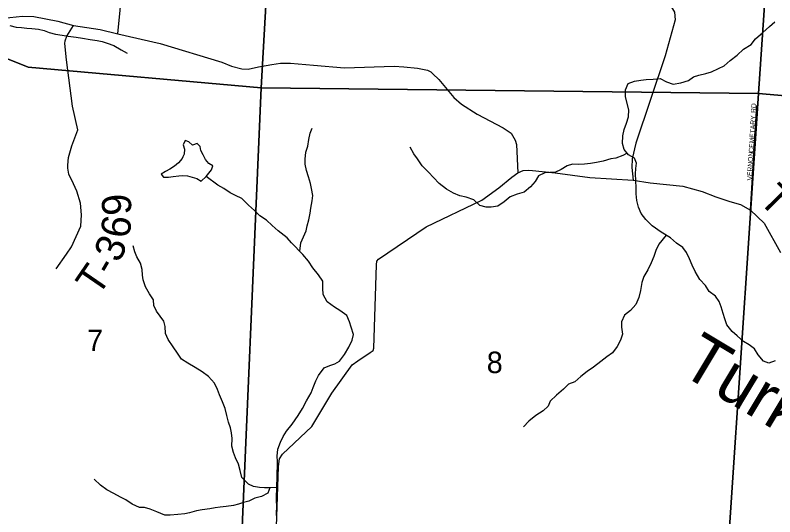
# Model space of a CAD drawing. Extents: x 1624196 to 2029251, y 146837 to 440034.
# Drawn here: x 1882613 to 1890429, y 270363 to 275524 of the extents above; entities that cross this region are included whole.
import ezdxf

# ---------------------------------------------------------------- set-up
doc = ezdxf.new("R2010")
doc.units = 0
for name, color, linetype in [('GM_X_County_Road', 7, 'Continuous'), ('GM_X_County_Road_Text', 7, 'Continuous'), ('GM_X_Minor_Lake', 7, 'Continuous'), ('GM_X_Minor_River', 7, 'Continuous'), ('GM_X_Minor_River_Text', 7, 'Continuous'), ('GM_X_Section', 7, 'Continuous'), ('GM_X_Section_Text', 7, 'Continuous'), ('GM_X_Township_Road', 7, 'Continuous'), ('GM_X_Township_Road_Text', 7, 'Continuous'), ('GM_X_Township_Subdivision', 7, 'Continuous'), ('GM_X_Township_Subdivision_Text', 7, 'Continuous')]:
    doc.layers.add(name, color=color, linetype=linetype)

msp = doc.modelspace()

# ---------------------------------------------------------------- linework, layer by layer
at = {"layer": 'GM_X_County_Road'}
for points in [[(1888280.1, 277350.9), (1888096.4, 276348), (1888106.8, 276229.5), (1888186.2, 276160.3), (1888373.3, 276049.5), (1889366.5, 275607.2), (1889395.9, 275554.6), (1889404.8, 275474.3), (1889299.7, 275106.6), (1888998.8, 274207.8), (1888962.6, 274045.8), (1888957.4, 273957.6), (1888971.7, 273827), (1889145.9, 273798.7), (1889484.5, 273764.1), (1889682.4, 273711.4), (1889824.1, 273653.4), (1889965.9, 273605.4), (1890075.8, 273575.8), (1890179.4, 273516.2), (1890320, 273384), (1890488.9, 273083.7)], [(1882292.4, 275474), (1882687, 275513), (1882803.7, 275510.8), (1883050.6, 275462), (1883213.3, 275416.9), (1883488.9, 275376.5), (1883671, 275333.1), (1884105.4, 275232.9), (1884739.1, 275041.3), (1884839.7, 275000.4), (1884945, 274970.6), (1885009.4, 274969), (1885117.9, 274991), (1885254.6, 275016.2), (1885344.7, 275028.5), (1885446.4, 275030.3), (1885683, 275010), (1886002.5, 274980.8), (1886512.8, 274997.5), (1886612.5, 274991.6), (1886752.4, 274977.6), (1886855.5, 274957.3), (1886891.1, 274939.4), (1886911.5, 274921.6), (1886972.6, 274860.5), (1887125.3, 274676), (1887205.4, 274608.5), (1887368.3, 274505.4), (1887634, 274363.7), (1887715.7, 274309.2), (1887757.5, 274239.6), (1887772.4, 274192.7), (1887785.4, 273902.2)], [(1885302.9, 270259.1), (1885323.3, 270881.6), (1885331.8, 270958.2), (1885364.1, 271008.1), (1885665, 271291.2), (1885872.1, 271633.7), (1886081, 271927.1), (1886139.6, 271967.3), (1886266.2, 272052), (1886297.8, 272073.4), (1886305, 272099), (1886329.5, 272956.1), (1886333.5, 272992.9), (1886350.5, 273014.5), (1886840.8, 273347.6), (1887415.8, 273622.3), (1887588.9, 273747.6), (1887724.5, 273856.3), (1887785.4, 273902.2), (1887840.3, 273925.2), (1887893.1, 273930.2), (1887937, 273927.2), (1888170.5, 273900.3), (1888524.7, 273853), (1888971.7, 273827)]]:
    msp.add_lwpolyline(points, dxfattribs=at)
at = {"layer": 'GM_X_Minor_Lake'}
for points in [[(1884579.3, 273865.5), (1884634.1, 273933.1), (1884648.3, 273973.1), (1884606.4, 273999.3), (1884570.5, 274039.6), (1884546.6, 274085.8), (1884524.8, 274132.1), (1884517, 274172.2), (1884487.1, 274204.4), (1884438.9, 274186.6), (1884401, 274220.8), (1884361, 274233.1), (1884342.8, 274191), (1884356.6, 274144.9), (1884350.4, 274094.8), (1884337.5, 274065.4)], [(1884337.5, 274065.4), (1884330.2, 274048.8), (1884291.9, 274004.8), (1884253.7, 273970.9), (1884203.5, 273939), (1884159.3, 273917.2), (1884115.1, 273889.3), (1884139, 273857.1), (1884189.1, 273856.9), (1884237.2, 273862.7), (1884295.3, 273870.5), (1884337.4, 273874.3), (1884385.5, 273872), (1884435.5, 273857.8), (1884481.5, 273843.5), (1884525.4, 273815.3), (1884579.3, 273865.5)]]:
    msp.add_lwpolyline(points, dxfattribs=at)
at = {"layer": 'GM_X_Minor_River'}
for points in [[(1889260.1, 273291.4), (1889166.5, 273356.7), (1889102.7, 273423.1), (1889054.9, 273483.5), (1889027.1, 273547.8), (1889009.4, 273616), (1889001.7, 273684.2), (1889002, 273748.4), (1888998.3, 273824.6), (1888994.6, 273892.8), (1888998.8, 273946.9), (1889005.1, 274001), (1888987.3, 274051.2), (1888923.3, 274087.6), (1888879.5, 274142), (1888863.8, 274204.2), (1888866.1, 274282.4), (1888880.4, 274346.5), (1888902.7, 274412.5), (1888925.1, 274476.6), (1888927.4, 274548.8), (1888891.9, 274685.3), (1888892.2, 274755.4), (1888920.6, 274819.5), (1888984.8, 274845.2), (1889050.9, 274855), (1889107.1, 274862.7), (1889177.2, 274866.4), (1889251.3, 274872.1), (1889315.3, 274837.7), (1889383.3, 274815.3), (1889463.4, 274827), (1889539.7, 274850.7), (1889591.9, 274888.5), (1889648.1, 274908.3), (1889718.3, 274924), (1889776.4, 274941.8), (1889850.7, 274975.5), (1889908.9, 275003.3), (1889971.2, 275059.2), (1890041.6, 275113), (1890108, 275174.8), (1890186.3, 275222.6), (1890230.6, 275280.5), (1890307, 275346.3), (1890373.4, 275406.2), (1890429.7, 275454)], [(1882557.5, 275416.2), (1882623.5, 275399.9), (1882677.6, 275395.6), (1882733.7, 275391.4), (1882785.7, 275385.1), (1882853.8, 275378.8), (1882909.8, 275366.5), (1882961.8, 275346.2), (1883027.8, 275327.9), (1883097.9, 275319.5), (1883157.9, 275309.2), (1883242, 275296.8), (1883304.1, 275288.5), (1883386.1, 275272.1), (1883456.2, 275263.8), (1883508.2, 275251.5), (1883560.2, 275235.2), (1883628.2, 275212.9), (1883702.1, 275166.4), (1883764.1, 275134)], [(1885608.8, 273304.6), (1885619, 273355.1), (1885635.3, 273417.2), (1885647.7, 273485.3), (1885655.9, 273537.4), (1885668.3, 273613.5), (1885676.5, 273667.6), (1885662.8, 273741.9), (1885651, 273792), (1885631.3, 273862.3), (1885611.6, 273926.6), (1885595.8, 273990.8), (1885596.1, 274042.9), (1885604.4, 274115.1), (1885622.7, 274177.1), (1885635, 274243.2), (1885647.3, 274309.3), (1885667.6, 274361.4)], [(1888910.3, 274103.8), (1888865.2, 274079.9), (1888795, 274054.1), (1888742.9, 274046.3), (1888662.6, 274020.7), (1888594.5, 274009), (1888532.3, 273997.2), (1888472.2, 273991.5), (1888410.1, 273987.8), (1888346, 273990), (1888293.9, 273974.3), (1888231.6, 273934.5), (1888167.4, 273906.7), (1888113.3, 273906.9), (1888063.2, 273903.1), (1887999, 273871.4), (1887962.6, 273811.4), (1887916.3, 273759.5), (1887850, 273701.6), (1887777.8, 273681.9), (1887705.6, 273656.2), (1887645.2, 273604.3), (1887580.9, 273558.5), (1887510.8, 273548.8), (1887460.7, 273549.1), (1887394.7, 273567.4), (1887330.8, 273623.8), (1887254.9, 273652.3), (1887188.8, 273666.6), (1887122.8, 273693), (1887050.9, 273735.4), (1886977.1, 273791.9), (1886917.2, 273854.3), (1886865.4, 273908.7), (1886799.6, 273975.2), (1886753.8, 274045.6), (1886714, 274095.9), (1886678.3, 274166.2)], [(1885319, 273306.4), (1885258.5, 273358.8), (1885198.7, 273415.2), (1885130.8, 273459.6), (1885074.9, 273516), (1885013.1, 273570.4), (1884945.3, 273636.9), (1884881.3, 273669.3), (1884825.3, 273695.6), (1884761.4, 273740), (1884699.5, 273774.4), (1884579.3, 273865.5)], [(1885455.4, 273181.1), (1885411.9, 273231.5), (1885319, 273306.4)], [(1885540.6, 273094.5), (1885551.4, 273180.4), (1885608.8, 273304.6)], [(1889312.2, 273260.9), (1889234.7, 273169.5), (1889204.2, 273101.7), (1889183.7, 273041.8), (1889157.2, 272975.9), (1889122.7, 272904.1), (1889082.2, 272834.3), (1889059.7, 272772.4), (1889047, 272690.4), (1889030.5, 272620.5), (1888999.9, 272546.6), (1888943.5, 272487), (1888881.2, 272437.5), (1888852.6, 272367.6), (1888850.2, 272313.6), (1888863.6, 272243.4), (1888843.2, 272181.5), (1888806.7, 272113.7), (1888760.2, 272050), (1888701.9, 272008.4), (1888637.6, 271960.8), (1888565.2, 271903.3), (1888496.9, 271859.8), (1888434.5, 271808.2), (1888370.1, 271752.7), (1888308, 271727.2), (1888253.6, 271675.5), (1888183.2, 271614), (1888118.7, 271554.4), (1888096.3, 271502.6), (1888046, 271452.9), (1887971.7, 271405.4), (1887897.3, 271348), (1887842.9, 271290.3)], [(1890434.4, 271966.7), (1890368.2, 271945.2), (1890314.4, 271963.7), (1890257, 272030.2), (1890219.5, 272090.6), (1890165.8, 272131), (1890106.2, 272165.5), (1890042.7, 272224.1), (1889991.1, 272268.5), (1889935.6, 272337.1), (1889914.1, 272399.3), (1889896.6, 272455.5), (1889877.1, 272521.7), (1889857.6, 272577.9), (1889820.1, 272634.3), (1889754.5, 272680.9), (1889715, 272741.2), (1889657.5, 272805.8), (1889608.2, 272888.2), (1889578.7, 272950.5), (1889551.3, 273018.8), (1889519.8, 273083.2), (1889482.2, 273133.5), (1889416.6, 273178.1), (1889357.1, 273234.6), (1889260.1, 273291.4)], [(1885305.2, 270349.1), (1885303.6, 270401.2), (1885306.2, 270469.2), (1885300.7, 270531.4), (1885303.1, 270587.4), (1885305.5, 270637.4), (1885305.9, 270689.5), (1885308.4, 270755.5), (1885308.9, 270817.6), (1885311.4, 270875.7), (1885311.8, 270931.7), (1885310.3, 270987.8), (1885316.8, 271059.8), (1885341.4, 271131.7), (1885371.8, 271189.5), (1885404.2, 271243.3), (1885464.7, 271315), (1885523.4, 271404.6), (1885567.9, 271476.3), (1885610.5, 271556.1), (1885657.2, 271639.8), (1885677.6, 271693.7), (1885708.1, 271763.6), (1885734.5, 271817.4), (1885791.1, 271895.1), (1885851.2, 271920.6), (1885901.3, 271936.2), (1885951.5, 271963.9), (1886000, 272033.6), (1886044.6, 272109.3), (1886081.1, 272179.1), (1886095.6, 272237.1), (1886070.2, 272315.3), (1886054.6, 272369.5), (1886025.2, 272433.8), (1885953.6, 272486.5), (1885897.9, 272520.9), (1885824.4, 272575.6), (1885781, 272650), (1885779.6, 272716.1), (1885778.1, 272788.2), (1885732.7, 272852.6), (1885677.3, 272923.1), (1885631.8, 272993.5), (1885572.4, 273062.1), (1885455.4, 273181.1)], [(1885305.7, 270663.5), (1885237.7, 270662), (1885179.8, 270660.5), (1885125.8, 270664.9), (1885064, 270675.4), (1885012.2, 270697.8), (1884946.8, 270766.4), (1884927.3, 270838.6), (1884911.9, 270904.8), (1884878.4, 270971.1), (1884860.9, 271023.3), (1884843.4, 271091.6), (1884846, 271167.6), (1884838.5, 271227.8), (1884826.9, 271279.9), (1884809.4, 271336.1), (1884789.9, 271406.3), (1884774.5, 271476.5), (1884747.1, 271546.8), (1884715.6, 271617.1), (1884694.1, 271671.4), (1884664.6, 271737.7), (1884601.2, 271808.2), (1884537.6, 271854.8), (1884464, 271899.4), (1884388.4, 271944.1), (1884322.8, 271984.6), (1884283.3, 272045), (1884237.9, 272113.4), (1884188.5, 272187.9), (1884161, 272248.2), (1884157.6, 272322.3), (1884144, 272374.5), (1884106.5, 272426.8), (1884066.9, 272479.2), (1884041.4, 272537.4), (1884037.8, 272595.5), (1883996.4, 272657.9), (1883955, 272730.3), (1883929.5, 272800.6), (1883923.9, 272850.7), (1883918.4, 272906.8), (1883900.9, 272971), (1883865.4, 273037.3), (1883845.9, 273087.6), (1883826.4, 273151.8)], [(1885233.5, 270661.9), (1885213.3, 270608.1), (1885147.1, 270572.6), (1885079, 270555.1), (1885016.8, 270523.6), (1884962.7, 270512), (1884910.6, 270494.4), (1884860.6, 270480.7), (1884782.5, 270469.3), (1884722.5, 270461.8), (1884672.5, 270456.2), (1884616.5, 270446.6), (1884536.4, 270435.2), (1884478.4, 270423.6), (1884408.3, 270404.2), (1884358.2, 270392.5), (1884286.2, 270387.1), (1884208.2, 270379.7), (1884154.3, 270380.1), (1884070.6, 270414.8), (1884000.9, 270443.4), (1883945, 270457.8), (1883893.1, 270458.2), (1883817.4, 270492.9), (1883751.8, 270539.4), (1883696.1, 270565.9), (1883628.4, 270602.5), (1883554.8, 270641.1), (1883491.2, 270687.6), (1883425.7, 270752.2)]]:
    msp.add_lwpolyline(points, dxfattribs=at)
at = {"layer": 'GM_X_Section'}
for points in [[(1882345.6, 280681.5), (1886621, 280376.8), (1886735, 280370.4), (1885301.2, 277567.1), (1885143.5, 274775.3), (1882746, 274987.6), (1882254.6, 275183.3), (1882034.8, 275242.1)], [(1886735, 280370.4), (1890624.3, 280055), (1890261.9, 274719.7), (1885143.5, 274775.3), (1885301.2, 277567.1)], [(1890624.3, 280055), (1892084.1, 279944), (1897450.1, 279566.8), (1897784.1, 279536.1), (1897135.7, 274202.3), (1895706.9, 274244.9), (1890261.9, 274719.7)], [(1882034.8, 275242.1), (1882254.6, 275183.3), (1882746, 274987.6), (1885143.5, 274775.3), (1884914.1, 269461.1), (1881638.6, 269690.2)], [(1885143.5, 274775.3), (1890261.9, 274719.7), (1889891.7, 269176.1), (1884914.1, 269461.1)], [(1890261.9, 274719.7), (1895706.9, 274244.9), (1897135.7, 274202.3), (1896616.5, 268601.2), (1889891.7, 269176.1)]]:
    msp.add_lwpolyline(points, close=True, dxfattribs=at)
at = {"layer": 'GM_X_Township_Road'}
for points in [[(1883671, 275333.1), (1883716, 275823.8), (1883763.8, 276250.4), (1883847.8, 276387.7), (1884030.6, 276501.2), (1884050.3, 276513.3)], [(1883034, 272913.5), (1883140.1, 273065.6), (1883192.1, 273139.9), (1883287.4, 273352.3), (1883295.6, 273468.3), (1883285.1, 273588.8), (1883248.6, 273711.6), (1883213.6, 273788.3), (1883164.7, 273887.2), (1883154.1, 273949), (1883154.1, 273981.7), (1883161, 274059.8), (1883196.7, 274179.7), (1883257, 274345.4), (1883202.1, 274588.8), (1883140.2, 275065), (1883124.4, 275233.7), (1883127.6, 275258.2), (1883146, 275307.2), (1883213.3, 275416.9)]]:
    msp.add_lwpolyline(points, dxfattribs=at)
at = {"layer": 'GM_X_Township_Subdivision'}
msp.add_lwpolyline([(1890179.4, 273516.2), (1890244.8, 274593.9)], dxfattribs=at)

# ---------------------------------------------------------------- texts
at = {"layer": 'GM_X_County_Road_Text'}
msp.add_text('T', height=300, rotation=314.29238, dxfattribs=at).set_placement((1890254.3, 273610.5))
at = {"layer": 'GM_X_Minor_River_Text'}
msp.add_text('Turkeyfoot', height=500, rotation=328.99819, dxfattribs=at).set_placement((1889432.1, 271850))
at = {"layer": 'GM_X_Section_Text'}
for s, p in [('7', (1883353.7, 272068.7)), ('8', (1887465.5, 271841.6))]:
    msp.add_text(s, height=221, rotation=0.00001, dxfattribs=at).set_placement(p)
at = {"layer": 'GM_X_Township_Road_Text'}
for s, rotation, p in [('9', 94.27374, (1883813.7, 273474.3)), ('6', 81.30478, (1883783, 273217.8)), ('3', 66.36134, (1883685.2, 272966.8)), ('T', 55.49809, (1883466.1, 272621.2)), ('-', 59.84555, (1883606.5, 272827.1))]:
    msp.add_text(s, height=300, rotation=rotation, dxfattribs=at).set_placement(p)
at = {"layer": 'GM_X_Township_Subdivision_Text'}
for s, rotation, p in [('RD', 86.82184, (1890232.5, 274516.9)), ('CEMETARY', 86.6719, (1890210.5, 274107.8)), ('VERNON', 87.04061, (1890192.9, 273821.7))]:
    msp.add_text(s, height=50, rotation=rotation, dxfattribs=at).set_placement(p)

doc.saveas('drawing.dxf')
